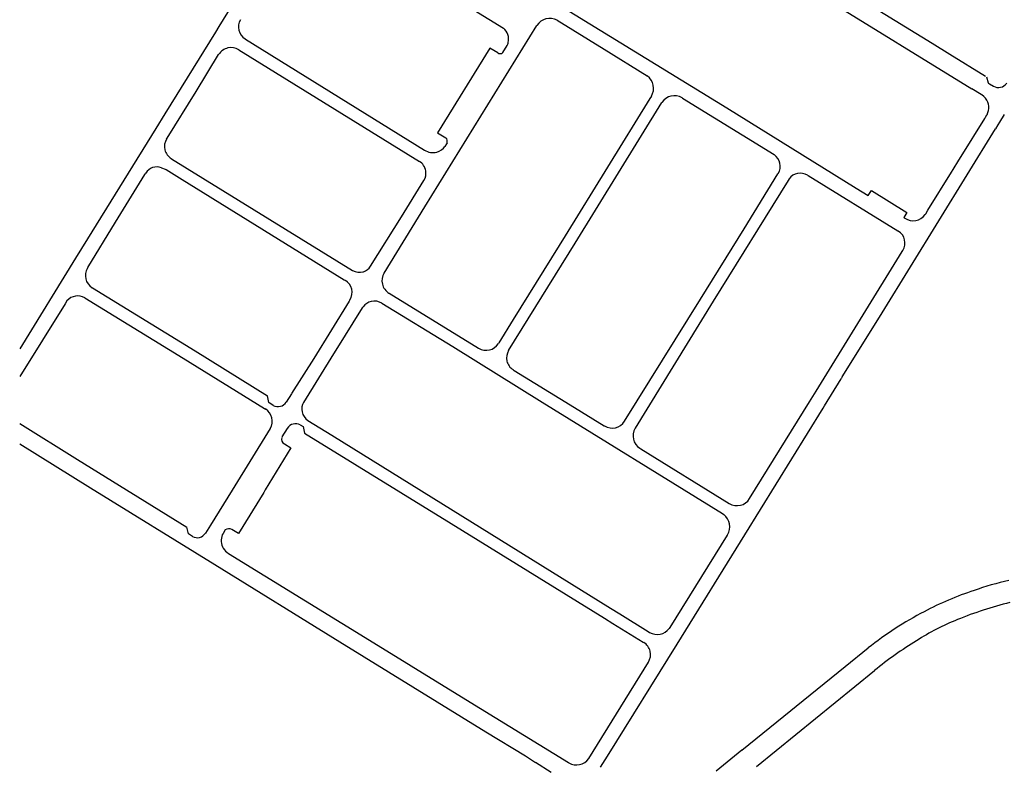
# Model space of a CAD drawing. Extents: x 148869 to 161638, y 453607 to 469810.
# Tile 1008 of 1056: x 159140.98 to 159145.04, y 459861.44 to 459864.51. Entities that reach past the tile are written whole.
import ezdxf

# ---------------------------------------------------------------- set-up
doc = ezdxf.new("R2010")
doc.units = 0
doc.layers.add('LKI_V01_KANTRIJWEG', color=252, linetype='CONTINUOUS')

msp = doc.modelspace()

# ---------------------------------------------------------------- linework, layer by layer
at = {"layer": 'LKI_V01_KANTRIJWEG'}
for p, q in [((159143.5602, 459865.055), (159144.9083, 459864.2241)), ((159143.5602, 459865.055), (159144.9083, 459864.2241)), ((159144.4827, 459864.5731), (159144.7443, 459864.4115)), ((159144.4827, 459864.5731), (159144.7443, 459864.4115)), ((159141.9121, 459864.4296), (159141.914, 459864.4285)), ((159141.9121, 459864.4296), (159141.914, 459864.4285)), ((159141.914, 459864.4285), (159142.6522, 459863.9712)), ((159141.914, 459864.4285), (159142.6522, 459863.9712)), ((159142.9971, 459864.4145), (159142.9972, 459864.415)), ((159142.9971, 459864.4145), (159142.9972, 459864.415)), ((159144.7443, 459864.4115), (159144.8184, 459864.3658)), ((159144.7443, 459864.4115), (159144.8184, 459864.3658)), ((159141.8867, 459864.3846), (159142.6312, 459863.9244)), ((159141.8867, 459864.3846), (159142.6312, 459863.9244)), ((159144.8184, 459864.3658), (159144.9655, 459864.2752)), ((159144.8184, 459864.3658), (159144.9655, 459864.2752)), ((159144.9771, 459864.2467), (159144.9811, 459864.2443)), ((159144.9771, 459864.2467), (159144.9811, 459864.2443)), ((159144.9811, 459864.2443), (159144.9974, 459864.2347)), ((159144.9811, 459864.2443), (159144.9974, 459864.2347)), ((159143.5872, 459864.1927), (159143.5811, 459864.183)), ((159143.5872, 459864.1927), (159143.5811, 459864.183)), ((159143.7136, 459864.1863), (159143.716, 459864.1849)), ((159143.7136, 459864.1863), (159143.716, 459864.1849)), ((159144.9473, 459864.2003), (159144.9083, 459864.2241)), ((159144.9473, 459864.2003), (159144.9083, 459864.2241)), ((159143.5811, 459864.183), (159143.2314, 459863.6174)), ((159143.5811, 459864.183), (159143.2314, 459863.6174)), ((159143.2725, 459863.5873), (159143.6308, 459864.1668)), ((159143.2725, 459863.5873), (159143.6308, 459864.1668)), ((159143.716, 459864.1849), (159144.0931, 459863.9525)), ((159143.716, 459864.1849), (159144.0931, 459863.9525)), ((159144.9615, 459864.1012), (159144.9649, 459864.1067)), ((159144.9615, 459864.1012), (159144.9649, 459864.1067)), ((159144.9649, 459864.1067), (159144.971, 459864.117)), ((159144.9649, 459864.1067), (159144.971, 459864.117)), ((159145.0424, 459864.1173), (159145.0231, 459864.086)), ((159145.0424, 459864.1173), (159145.0231, 459864.086)), ((159145.0159, 459864.0757), (159145.0061, 459864.0593)), ((159145.0159, 459864.0757), (159145.0061, 459864.0593)), ((159145.0231, 459864.086), (159145.0159, 459864.0757)), ((159145.0231, 459864.086), (159145.0159, 459864.0757)), ((159144.5389, 459863.3009), (159145.0061, 459864.0593)), ((159144.5389, 459863.3009), (159145.0061, 459864.0593)), ((159141.5888, 459864.0166), (159141.5911, 459864.0204)), ((159141.5888, 459864.0166), (159141.5911, 459864.0204)), ((159144.0932, 459863.9524), (159144.0931, 459863.9525)), ((159144.0932, 459863.9524), (159144.0931, 459863.9525)), ((159141.6095, 459863.935), (159142.3558, 459863.4753)), ((159141.6095, 459863.935), (159142.3558, 459863.4753)), ((159141.4989, 459863.8703), (159141.5025, 459863.8763)), ((159141.4989, 459863.8703), (159141.5025, 459863.8763)), ((159141.5677, 459863.8985), (159141.583, 459863.8927)), ((159141.5677, 459863.8985), (159141.583, 459863.8927)), ((159142.6574, 459863.885), (159142.6573, 459863.8856)), ((159142.6574, 459863.885), (159142.6573, 459863.8856)), ((159144.1092, 459863.8727), (159144.1104, 459863.8747)), ((159144.1092, 459863.8727), (159144.1104, 459863.8747)), ((159144.231, 459863.8677), (159144.2341, 459863.8658)), ((159144.231, 459863.8677), (159144.2341, 459863.8658)), ((159144.2341, 459863.8658), (159144.6033, 459863.6385)), ((159144.2341, 459863.8658), (159144.6033, 459863.6385)), ((159144.1553, 459863.8528), (159144.1506, 459863.8452)), ((159144.1553, 459863.8528), (159144.1506, 459863.8452)), ((159144.432, 459863.8141), (159144.4816, 459863.7838)), ((159144.432, 459863.8141), (159144.4816, 459863.7838)), ((159144.7163, 459863.7051), (159144.7183, 459863.7081)), ((159144.7163, 459863.7051), (159144.7183, 459863.7081)), ((159144.6292, 459863.6924), (159144.6281, 459863.6931)), ((159144.6292, 459863.6924), (159144.6281, 459863.6931)), ((159144.6292, 459863.6924), (159144.6319, 459863.6905)), ((159144.6292, 459863.6924), (159144.6319, 459863.6905)), ((159143.2314, 459863.6174), (159143.2066, 459863.5774)), ((159143.2314, 459863.6174), (159143.2066, 459863.5774)), ((159144.6033, 459863.6385), (159144.6052, 459863.6373)), ((159144.6033, 459863.6385), (159144.6052, 459863.6373)), ((159142.9987, 459863.1448), (159143.2725, 459863.5873)), ((159142.9987, 459863.1448), (159143.2725, 459863.5873)), ((159144.2662, 459862.9772), (159144.6214, 459863.5531)), ((159144.2662, 459862.9772), (159144.6214, 459863.5531)), ((159144.6214, 459863.5531), (159144.6241, 459863.5575)), ((159144.6214, 459863.5531), (159144.6241, 459863.5575)), ((159141.2625, 459863.4848), (159141.2644, 459863.4878)), ((159141.2625, 459863.4848), (159141.2644, 459863.4878)), ((159142.3999, 459863.4698), (159142.4005, 459863.47)), ((159142.3999, 459863.4698), (159142.4005, 459863.47)), ((159142.3211, 459863.4367), (159142.3257, 459863.4339)), ((159142.3211, 459863.4367), (159142.3257, 459863.4339)), ((159141.2816, 459863.4039), (159141.2832, 459863.403)), ((159141.2816, 459863.4039), (159141.2832, 459863.403)), ((159141.1701, 459863.3377), (159140.9831, 459863.0379)), ((159141.1701, 459863.3377), (159140.9831, 459863.0379)), ((159141.1779, 459863.3502), (159141.1701, 459863.3377)), ((159141.1779, 459863.3502), (159141.1701, 459863.3377)), ((159142.3446, 459863.3535), (159142.3417, 459863.3489)), ((159142.3446, 459863.3535), (159142.3417, 459863.3489)), ((159144.4932, 459863.2273), (159144.5389, 459863.3009)), ((159144.4932, 459863.2273), (159144.5389, 459863.3009)), ((159144.3744, 459863.0361), (159144.4932, 459863.2273)), ((159144.3744, 459863.0361), (159144.4932, 459863.2273)), ((159142.9583, 459863.1765), (159142.9569, 459863.1742)), ((159142.9583, 459863.1765), (159142.9569, 459863.1742)), ((159142.2773, 459863.1308), (159142.1533, 459862.9313)), ((159142.2773, 459863.1308), (159142.1533, 459862.9313)), ((159142.2868, 459863.146), (159142.2773, 459863.1308)), ((159142.2868, 459863.146), (159142.2773, 459863.1308)), ((159143.0173, 459863.066), (159143.0222, 459863.063)), ((159143.0173, 459863.066), (159143.0222, 459863.063)), ((159144.3004, 459862.9164), (159144.3692, 459863.0278)), ((159144.3004, 459862.9164), (159144.3692, 459863.0278)), ((159144.3744, 459863.0361), (159144.3692, 459863.0278)), ((159144.3744, 459863.0361), (159144.3692, 459863.0278)), ((159144.2392, 459862.9335), (159144.2662, 459862.9772)), ((159144.2392, 459862.9335), (159144.2662, 459862.9772)), ((159142.0104, 459862.9304), (159142.0042, 459862.958)), ((159142.0104, 459862.9304), (159142.0042, 459862.958)), ((159142.0282, 459862.919), (159142.0104, 459862.9304)), ((159142.0282, 459862.919), (159142.0104, 459862.9304)), ((159142.1033, 459862.9666), (159142.0817, 459862.9325)), ((159142.1033, 459862.9666), (159142.0817, 459862.9325)), ((159141.9921, 459862.9066), (159141.9964, 459862.9039)), ((159141.9921, 459862.9066), (159141.9964, 459862.9039)), ((159142.1474, 459862.8925), (159142.1474, 459862.892)), ((159142.1474, 459862.8925), (159142.1474, 459862.892)), ((159144.2952, 459862.9079), (159144.3004, 459862.9164)), ((159144.2952, 459862.9079), (159144.3004, 459862.9164)), ((159142.0654, 459862.7897), (159142.0865, 459862.8241)), ((159142.0654, 459862.7897), (159142.0865, 459862.8241)), ((159142.1398, 459862.8383), (159142.1513, 459862.8313)), ((159142.1398, 459862.8383), (159142.1513, 459862.8313)), ((159142.1513, 459862.8313), (159142.1577, 459862.8041)), ((159142.1513, 459862.8313), (159142.1577, 459862.8041)), ((159143.3927, 459862.8352), (159143.3945, 459862.8341)), ((159143.3927, 459862.8352), (159143.3945, 459862.8341)), ((159143.5402, 459862.742), (159143.5442, 459862.7396)), ((159143.5402, 459862.742), (159143.5442, 459862.7396)), ((159143.5442, 459862.7396), (159143.908, 459862.5146)), ((159143.5442, 459862.7396), (159143.908, 459862.5146)), ((159141.9956, 459862.5703), (159141.9892, 459862.5599)), ((159141.9956, 459862.5703), (159141.9892, 459862.5599)), ((159141.6785, 459862.3889), (159141.6721, 459862.4165)), ((159141.6785, 459862.3889), (159141.6721, 459862.4165)), ((159141.7695, 459862.4252), (159141.749, 459862.3923)), ((159141.7695, 459862.4252), (159141.749, 459862.3923)), ((159141.8302, 459862.4061), (159141.8215, 459862.3909)), ((159141.8302, 459862.4061), (159141.8215, 459862.3909)), ((159141.6955, 459862.3785), (159141.6785, 459862.3889)), ((159141.6955, 459862.3785), (159141.6785, 459862.3889)), ((159141.8138, 459862.3651), (159141.8137, 459862.3646)), ((159141.8138, 459862.3651), (159141.8137, 459862.3646)), ((159143.9008, 459862.3858), (159143.8996, 459862.3838)), ((159143.9008, 459862.3858), (159143.8996, 459862.3838)), ((159143.4185, 459862.0834), (159143.4571, 459862.0595)), ((159143.4185, 459862.0834), (159143.4571, 459862.0595)), ((159143.3941, 459862.0415), (159143.4282, 459862.0205)), ((159143.3941, 459862.0415), (159143.4282, 459862.0205)), ((159143.4571, 459862.0595), (159143.5746, 459861.9865)), ((159143.4571, 459862.0595), (159143.5746, 459861.9865)), ((159143.4282, 459862.0205), (159143.5536, 459861.9431)), ((159143.4282, 459862.0205), (159143.5536, 459861.9431)), ((159143.5746, 459861.9865), (159143.5796, 459861.9834)), ((159143.5746, 459861.9865), (159143.5796, 459861.9834)), ((159143.5536, 459861.9431), (159143.556, 459861.9417)), ((159143.5536, 459861.9431), (159143.556, 459861.9417)), ((159143.3291, 459861.4636), (159143.575, 459861.861)), ((159143.3291, 459861.4636), (159143.575, 459861.861)), ((159144.0209, 459861.4303), (159144.5074, 459861.8262)), ((159144.0209, 459861.4303), (159144.5074, 459861.8262)), ((159143.3779, 459861.4278), (159143.406, 459861.4736)), ((159143.3779, 459861.4278), (159143.406, 459861.4736)), ((159143.9604, 459861.4972), (159143.8547, 459861.411)), ((159143.9604, 459861.4972), (159143.8547, 459861.411)), ((159143.1746, 459861.4061), (159143.1096, 459861.447)), ((159143.1746, 459861.4061), (159143.1096, 459861.447)), ((159143.2455, 459861.4465), (159143.2468, 459861.4457)), ((159143.2455, 459861.4465), (159143.2468, 459861.4457))]:
    msp.add_line(p, q, dxfattribs=at)
for points in [[(159142.4006, 459864.8297), (159142.8564, 459864.5479), (159142.9777, 459864.4738)], [(159142.4006, 459864.8297), (159142.8564, 459864.5479), (159142.9777, 459864.4738)], [(159141.9965, 459864.7925), (159141.804, 459864.4804), (159141.7899, 459864.4575), (159141.5816, 459864.1209), (159141.5442, 459864.0605)], [(159141.9965, 459864.7925), (159141.804, 459864.4804), (159141.7899, 459864.4575), (159141.5816, 459864.1209), (159141.5442, 459864.0605)], [(159143.2307, 459864.5546), (159143.8985, 459864.1447), (159144.432, 459863.8141)], [(159143.2307, 459864.5546), (159143.8985, 459864.1447), (159144.432, 459863.8141)], [(159142.4857, 459863.4644), (159142.6534, 459863.7369), (159143.1154, 459864.4843)], [(159142.4857, 459863.4644), (159142.6534, 459863.7369), (159143.1154, 459864.4843)], [(159143.1989, 459864.5064), (159143.3923, 459864.3874), (159143.5698, 459864.277)], [(159143.1989, 459864.5064), (159143.3923, 459864.3874), (159143.5698, 459864.277)], [(159142.9537, 459864.3714), (159142.9215, 459864.3909), (159142.7058, 459864.042), (159142.7398, 459864.0212)], [(159142.9537, 459864.3714), (159142.9215, 459864.3909), (159142.7058, 459864.042), (159142.7398, 459864.0212)], [(159142.9743, 459864.3719), (159142.9754, 459864.3726), (159142.9754, 459864.3726), (159142.9923, 459864.4017)], [(159142.9743, 459864.3719), (159142.9754, 459864.3726), (159142.9754, 459864.3726), (159142.9923, 459864.4017)], [(159141.5911, 459864.0204), (159141.7101, 459864.2129), (159141.8033, 459864.3647)], [(159141.5911, 459864.0204), (159141.7101, 459864.2129), (159141.8033, 459864.3647)], [(159144.9693, 459864.2729), (159144.9753, 459864.2478), (159144.9771, 459864.2467)], [(159144.9693, 459864.2729), (159144.9753, 459864.2478), (159144.9771, 459864.2467)], [(159144.9651, 459864.1846), (159144.9582, 459864.192), (159144.9503, 459864.1985), (159144.9473, 459864.2003)], [(159144.9651, 459864.1846), (159144.9582, 459864.192), (159144.9503, 459864.1985), (159144.9473, 459864.2003)], [(159144.7183, 459863.7081), (159144.7277, 459863.7236), (159144.8251, 459863.8807), (159144.8312, 459863.8909), (159144.8552, 459863.9297), (159144.8644, 459863.9443), (159144.9615, 459864.1012)], [(159144.7183, 459863.7081), (159144.7277, 459863.7236), (159144.8251, 459863.8807), (159144.8312, 459863.8909), (159144.8552, 459863.9297), (159144.8644, 459863.9443), (159144.9615, 459864.1012)], [(159141.5442, 459864.0605), (159141.2626, 459863.6057), (159141.2138, 459863.525), (159140.9831, 459863.1525)], [(159141.5442, 459864.0605), (159141.2626, 459863.6057), (159141.2138, 459863.525), (159140.9831, 459863.1525)], [(159142.7448, 459864.0006), (159142.743, 459863.9971), (159142.7363, 459863.9864)], [(159142.7448, 459864.0006), (159142.743, 459863.9971), (159142.7363, 459863.9864)], [(159141.6079, 459863.9359), (159141.6079, 459863.9359), (159141.6095, 459863.935)], [(159141.6079, 459863.9359), (159141.6079, 459863.9359), (159141.6095, 459863.935)], [(159141.2644, 459863.4878), (159141.3784, 459863.6746), (159141.4989, 459863.8703)], [(159141.2644, 459863.4878), (159141.3784, 459863.6746), (159141.4989, 459863.8703)], [(159141.583, 459863.8927), (159141.587, 459863.8912), (159141.6525, 459863.8502), (159142.3211, 459863.4367)], [(159141.583, 459863.8927), (159141.587, 459863.8912), (159141.6525, 459863.8502), (159142.3211, 459863.4367)], [(159143.4766, 459862.8536), (159143.79, 459863.3567), (159143.9701, 459863.6469), (159144.1092, 459863.8727)], [(159143.4766, 459862.8536), (159143.79, 459863.3567), (159143.9701, 459863.6469), (159144.1092, 459863.8727)], [(159142.4295, 459863.4926), (159142.5567, 459863.6962), (159142.6496, 459863.8461)], [(159142.4295, 459863.4926), (159142.5567, 459863.6962), (159142.6496, 459863.8461)], [(159144.1506, 459863.8452), (159143.8427, 459863.3487), (159143.5199, 459862.8245)], [(159144.1506, 459863.8452), (159143.8427, 459863.3487), (159143.5199, 459862.8245)], [(159144.4816, 459863.7838), (159144.4921, 459863.8), (159144.4944, 459863.8039), (159144.6408, 459863.7132), (159144.6281, 459863.6931)], [(159144.4816, 459863.7838), (159144.4921, 459863.8), (159144.4944, 459863.8039), (159144.6408, 459863.7132), (159144.6281, 459863.6931)], [(159143.2066, 459863.5774), (159143.0176, 459863.2729), (159142.9583, 459863.1765)], [(159143.2066, 459863.5774), (159143.0176, 459863.2729), (159142.9583, 459863.1765)], [(159141.2832, 459863.403), (159141.7059, 459863.1441), (159142.0042, 459862.958)], [(159141.2832, 459863.403), (159141.7059, 459863.1441), (159142.0042, 459862.958)], [(159142.5055, 459863.3814), (159142.5058, 459863.3812), (159142.8745, 459863.1549)], [(159142.5055, 459863.3814), (159142.5058, 459863.3812), (159142.8745, 459863.1549)], [(159141.2515, 459863.3621), (159141.657, 459863.114), (159141.9921, 459862.9066)], [(159141.2515, 459863.3621), (159141.657, 459863.114), (159141.9921, 459862.9066)], [(159142.3417, 459863.3489), (159142.1951, 459863.1122), (159142.1036, 459862.9675)], [(159142.3417, 459863.3489), (159142.1951, 459863.1122), (159142.1036, 459862.9675)], [(159142.4765, 459863.3397), (159142.7684, 459863.1614), (159143.1369, 459862.9324), (159143.88, 459862.4733), (159143.8865, 459862.4687)], [(159142.4765, 459863.3397), (159142.7684, 459863.1614), (159143.1369, 459862.9324), (159143.88, 459862.4733), (159143.8865, 459862.4687)], [(159142.3989, 459863.3251), (159142.3956, 459863.321), (159142.2868, 459863.146)], [(159142.3989, 459863.3251), (159142.3956, 459863.321), (159142.2868, 459863.146)], [(159143.0222, 459863.063), (159143.2529, 459862.9206), (159143.3927, 459862.8352)], [(159143.0222, 459863.063), (159143.2529, 459862.9206), (159143.3927, 459862.8352)], [(159143.9922, 459862.5344), (159143.9924, 459862.5347), (159144.2392, 459862.9335)], [(159143.9922, 459862.5344), (159143.9924, 459862.5347), (159144.2392, 459862.9335)], [(159143.406, 459861.4736), (159143.693, 459861.9347), (159143.9724, 459862.3853), (159144.2952, 459862.9079)], [(159143.406, 459861.4736), (159143.693, 459861.9347), (159143.9724, 459862.3853), (159144.2952, 459862.9079)], [(159142.1705, 459862.8571), (159142.2696, 459862.7959), (159143.4185, 459862.0834)], [(159142.1705, 459862.8571), (159142.2696, 459862.7959), (159143.4185, 459862.0834)], [(159140.9831, 459862.8437), (159141.2214, 459862.6964), (159141.6721, 459862.4165)], [(159140.9831, 459862.8437), (159141.2214, 459862.6964), (159141.6721, 459862.4165)], [(159142.0156, 459862.8231), (159141.8593, 459862.5693), (159141.7695, 459862.4252)], [(159142.0156, 459862.8231), (159141.8593, 459862.5693), (159141.7695, 459862.4252)], [(159142.1577, 459862.8041), (159142.7622, 459862.4317), (159143.3941, 459862.0415)], [(159142.1577, 459862.8041), (159142.7622, 459862.4317), (159143.3941, 459862.0415)], [(159140.9831, 459862.7602), (159141.2749, 459862.5794), (159141.7871, 459862.2633), (159142.3029, 459861.9442)], [(159140.9831, 459862.7602), (159141.2749, 459862.5794), (159141.7871, 459862.2633), (159142.3029, 459861.9442)], [(159142.0743, 459862.7598), (159142.1011, 459862.7433), (159141.9956, 459862.5703)], [(159142.0743, 459862.7598), (159142.1011, 459862.7433), (159141.9956, 459862.5703)], [(159141.9892, 459862.5599), (159141.8853, 459862.3905), (159141.8582, 459862.4067)], [(159141.9892, 459862.5599), (159141.8853, 459862.3905), (159141.8582, 459862.4067)], [(159143.8996, 459862.3838), (159143.6639, 459862.0031), (159143.6609, 459861.9989)], [(159143.8996, 459862.3838), (159143.6639, 459862.0031), (159143.6609, 459861.9989)], [(159141.8374, 459862.3137), (159141.8443, 459862.3084), (159142.3108, 459862.0217), (159142.3717, 459861.9842), (159142.822, 459861.7062), (159143.2455, 459861.4465)], [(159141.8374, 459862.3137), (159141.8443, 459862.3084), (159142.3108, 459862.0217), (159142.3717, 459861.9842), (159142.822, 459861.7062), (159143.2455, 459861.4465)], [(159142.3029, 459861.9442), (159142.9049, 459861.5732), (159143.0678, 459861.4742), (159143.1096, 459861.447)], [(159142.3029, 459861.9442), (159142.9049, 459861.5732), (159143.0678, 459861.4742), (159143.1096, 459861.447)], [(159143.9604, 459861.4972), (159144.3859, 459861.8431), (159144.4813, 459861.919)], [(159143.9604, 459861.4972), (159144.3859, 459861.8431), (159144.4813, 459861.919)]]:
    msp.add_lwpolyline(points, dxfattribs=at)
for centre, radius, start, end in [((159143.1689, 459864.4512), 0.0628, 61.414, 148.2224), ((159143.1689, 459864.4512), 0.0628, 61.414, 148.2224), ((159141.9423, 459864.4784), 0.0573, 148.3784, 238.2597), ((159141.9423, 459864.4784), 0.0573, 148.3784, 238.2597), ((159142.9402, 459864.4287), 0.0586, 346.47, 50.2655), ((159142.9402, 459864.4287), 0.0586, 346.47, 50.2655), ((159141.8549, 459864.333), 0.0606, 58.3207, 148.4389), ((159141.8549, 459864.333), 0.0606, 58.3207, 148.4389), ((159142.9416, 459864.4281), 0.0572, 332.4623, 346.2199), ((159142.9416, 459864.4281), 0.0572, 332.4623, 346.2199), ((159142.9636, 459864.3868), 0.0183, 237.0814, 305.3682), ((159142.9636, 459864.3868), 0.0183, 237.0814, 305.3682), ((159143.5339, 459864.2257), 0.0626, 328.2798, 54.9675), ((159143.5339, 459864.2257), 0.0626, 328.2798, 54.9675), ((159145.0183, 459864.2695), 0.0406, 239.0272, 326.3231), ((159145.0183, 459864.2695), 0.0406, 239.0272, 326.3231), ((159143.682, 459864.1349), 0.0604, 58.39, 148.0131), ((159143.682, 459864.1349), 0.0604, 58.39, 148.0131), ((159144.9178, 459864.1464), 0.0608, 331.072, 38.8719), ((159144.9178, 459864.1464), 0.0608, 331.072, 38.8719), ((159141.6385, 459863.9858), 0.0585, 148.2206, 238.4101), ((159141.6385, 459863.9858), 0.0585, 148.2206, 238.4101), ((159142.6872, 459864.0207), 0.0599, 285.2214, 325.1073), ((159142.6872, 459864.0207), 0.0599, 285.2214, 325.1073), ((159142.727, 459864.0072), 0.019, 339.4603, 47.592), ((159142.727, 459864.0072), 0.019, 339.4603, 47.592), ((159142.6864, 459864.0208), 0.0603, 235.4237, 285.9629), ((159142.6864, 459864.0208), 0.0603, 235.4237, 285.9629), ((159144.0616, 459863.9046), 0.0572, 328.3957, 56.5089), ((159144.0616, 459863.9046), 0.0572, 328.3957, 56.5089), ((159141.5486, 459863.8479), 0.0541, 69.3524, 148.3704), ((159141.5486, 459863.8479), 0.0541, 69.3524, 148.3704), ((159142.6013, 459863.8762), 0.0567, 9.5519, 58.1956), ((159142.6013, 459863.8762), 0.0567, 9.5519, 58.1956), ((159142.6012, 459863.8761), 0.0569, 328.2697, 9.0197), ((159142.6012, 459863.8761), 0.0569, 328.2697, 9.0197), ((159144.2012, 459863.8192), 0.0568, 58.4352, 143.8466), ((159144.2012, 459863.8192), 0.0568, 58.4352, 143.8466), ((159144.6666, 459863.7416), 0.0617, 235.7807, 323.7395), ((159144.6666, 459863.7416), 0.0617, 235.7807, 323.7395), ((159144.5748, 459863.588), 0.058, 328.3675, 58.3113), ((159144.5748, 459863.588), 0.058, 328.3675, 58.3113), ((159141.3131, 459863.454), 0.0591, 148.7047, 237.8988), ((159141.3131, 459863.454), 0.0591, 148.7047, 237.8988), ((159142.3839, 459863.5208), 0.0535, 238.2709, 287.396), ((159142.3839, 459863.5208), 0.0535, 238.2709, 287.396), ((159142.3843, 459863.5207), 0.0533, 287.8096, 328.1457), ((159142.3843, 459863.5207), 0.0533, 287.8096, 328.1457), ((159142.537, 459863.4328), 0.0603, 148.3068, 238.5354), ((159142.537, 459863.4328), 0.0603, 148.3068, 238.5354), ((159142.2949, 459863.3842), 0.0584, 328.3157, 58.2289), ((159142.2949, 459863.3842), 0.0584, 328.3157, 58.2289), ((159141.2219, 459863.3112), 0.0588, 59.8595, 138.5298), ((159141.2219, 459863.3112), 0.0588, 59.8595, 138.5298), ((159142.4451, 459863.2908), 0.0575, 103.0736, 143.3848), ((159142.4451, 459863.2908), 0.0575, 103.0736, 143.3848), ((159142.4458, 459863.2909), 0.0576, 57.8768, 103.7774), ((159142.4458, 459863.2909), 0.0576, 57.8768, 103.7774), ((159142.906, 459863.2057), 0.0598, 238.2381, 328.2243), ((159142.906, 459863.2057), 0.0598, 238.2381, 328.2243), ((159143.0472, 459863.1147), 0.0571, 148.1671, 238.3496), ((159143.0472, 459863.1147), 0.0571, 148.1671, 238.3496), ((159142.0479, 459862.9538), 0.04, 240.5247, 327.7895), ((159142.0479, 459862.9538), 0.04, 240.5247, 327.7895), ((159142.2029, 459862.9039), 0.0567, 151.0811, 191.5932), ((159142.2029, 459862.9039), 0.0567, 151.0811, 191.5932), ((159141.9653, 459862.8538), 0.059, 328.5809, 58.2073), ((159141.9653, 459862.8538), 0.059, 328.5809, 58.2073), ((159142.2031, 459862.9037), 0.0569, 191.8368, 235.0653), ((159142.2031, 459862.9037), 0.0569, 191.8368, 235.0653), ((159143.4258, 459862.8852), 0.0599, 238.5649, 328.1082), ((159143.4258, 459862.8852), 0.0599, 238.5649, 328.1082), ((159142.1206, 459862.8033), 0.04, 61.2982, 148.5873), ((159142.1206, 459862.8033), 0.04, 61.2982, 148.5873), ((159143.5724, 459862.7937), 0.0609, 149.5683, 238.0263), ((159143.5724, 459862.7937), 0.0609, 149.5683, 238.0263), ((159142.0842, 459862.7794), 0.0219, 161.3962, 243.2796), ((159142.0842, 459862.7794), 0.0219, 161.3962, 243.2796), ((159143.9402, 459862.5667), 0.0612, 238.2898, 328.1685), ((159143.9402, 459862.5667), 0.0612, 238.2898, 328.1685), ((159143.8466, 459862.4192), 0.0636, 328.321, 51.2369), ((159143.8466, 459862.4192), 0.0636, 328.321, 51.2369), ((159141.8447, 459862.383), 0.0273, 60.2343, 122.0974), ((159141.8447, 459862.383), 0.0273, 60.2343, 122.0974), ((159141.715, 459862.4134), 0.04, 240.8404, 328.0982), ((159141.715, 459862.4134), 0.04, 240.8404, 328.0982), ((159141.8733, 459862.3613), 0.0597, 176.7993, 232.9362), ((159141.8733, 459862.3613), 0.0597, 176.7993, 232.9362), ((159141.8723, 459862.3616), 0.0586, 150.0361, 176.6306), ((159141.8723, 459862.3616), 0.0586, 150.0361, 176.6306), ((159145.2957, 459861.1114), 1.1107, 102.175, 109.9091), ((159145.2957, 459861.1114), 1.1107, 102.175, 109.9091), ((159145.3098, 459860.9407), 1.2768, 107.894, 117.9484), ((159145.3098, 459860.9407), 1.2768, 107.894, 117.9484), ((159145.4743, 459860.4907), 1.6669, 104.2262, 112.0321), ((159145.4743, 459860.4907), 1.6669, 104.2262, 112.0321), ((159145.4088, 459860.7443), 1.4967, 117.775, 128.2953), ((159145.4088, 459860.7443), 1.4967, 117.775, 128.2953), ((159145.2526, 459861.048), 1.0672, 112.2191, 122.3995), ((159145.2526, 459861.048), 1.0672, 112.2191, 122.3995), ((159143.6116, 459862.0363), 0.0618, 238.8303, 322.8801), ((159143.6116, 459862.0363), 0.0618, 238.8303, 322.8801), ((159143.5252, 459861.8918), 0.0586, 328.2698, 58.3007), ((159143.5252, 459861.8918), 0.0586, 328.2698, 58.3007), ((159145.4518, 459860.6774), 1.4872, 121.2295, 129.4214), ((159145.4518, 459860.6774), 1.4872, 121.2295, 129.4214), ((159143.2786, 459861.4975), 0.0608, 238.3547, 326.0951), ((159143.2786, 459861.4975), 0.0608, 238.3547, 326.0951)]:
    msp.add_arc(centre, radius, start, end, dxfattribs=at)

doc.saveas('drawing.dxf')
